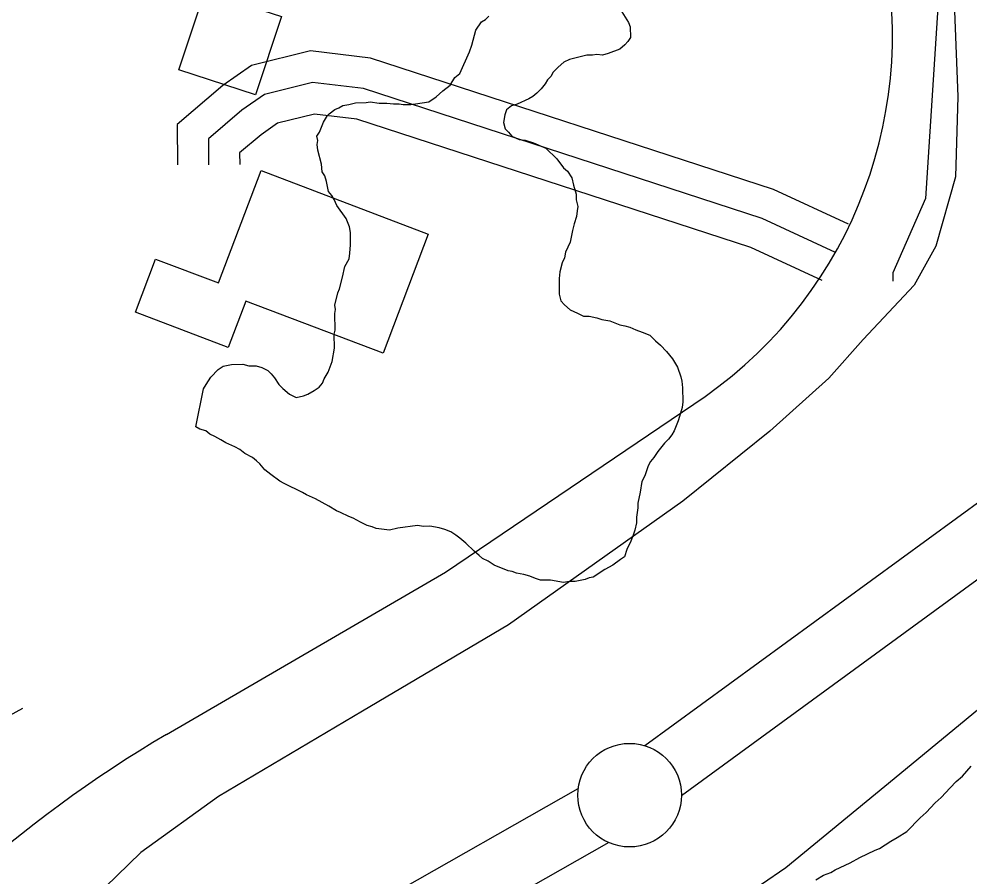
# Model space of a CAD drawing. Extents: x 3279314 to 3317160, y 734079 to 759431.
# Drawn here: x 3295805.4 to 3296264.2, y 747608.3 to 748022.3 of the extents above; entities that cross this region are included whole.
import ezdxf

# ---------------------------------------------------------------- set-up
doc = ezdxf.new("R2010")
doc.units = 0
for name, color, linetype in [('V-BLDG-OTLN', 7, 'Continuous'), ('V-LEVE-TOET', 7, 'Continuous'), ('V-ROAD-CNTR', 7, 'Continuous'), ('V-SITE-VEGE', 7, 'Continuous'), ('V-SURV-LINE', 7, 'Continuous'), ('V-TOPO-SHOR', 7, 'Continuous')]:
    doc.layers.add(name, color=color, linetype=linetype)

msp = doc.modelspace()

# ---------------------------------------------------------------- linework, layer by layer
at = {"layer": 'V-BLDG-OTLN'}
for points in [[(3295919.51, 747985.7), (3295882.53, 747997.84), (3295894.96, 748035.7), (3295931.95, 748023.55)], [(3295981, 747861.08), (3295914.7, 747886.24), (3295906.2, 747863.85), (3295861.49, 747880.82), (3295871.24, 747906.51), (3295901.6, 747894.99), (3295922.16, 747949.18), (3296002.82, 747918.57)]]:
    msp.add_lwpolyline(points, close=True, dxfattribs=at)
at = {"layer": 'V-LEVE-TOET'}
for points in [[(3296184.37, 749071), (3296189.52, 748996.87), (3296190.34, 748963.21), (3296196.52, 748871.35), (3296215.33, 748607.07), (3296229.08, 748425.59), (3296241.3, 748236.63), (3296250.55, 748108.52), (3296256.26, 748038.64), (3296258.34, 747985.03), (3296257.21, 747946.11), (3296247.74, 747912.73), (3296237.29, 747893.84), (3296212.61, 747867.73), (3296196.11, 747848.98), (3296167.6, 747823.43), (3296125.68, 747789.64), (3296041.54, 747729.92), (3295971.1, 747688.32), (3295901.65, 747647.14), (3295864.08, 747620.06), (3295841.17, 747597.8)], [(3296128.33, 747580.61), (3296175.31, 747612.85), (3296227.6, 747655.84), (3296279.69, 747698.82), (3296316.43, 747727.7), (3296350.32, 747757.96), (3296375.24, 747780.85), (3296392.39, 747795.79), (3296411.59, 747808.72), (3296425.14, 747821.39), (3296437.63, 747838.28), (3296443.1, 747852.87), (3296445.3, 747886.16), (3296440.35, 747960.49), (3296430.74, 748068.44), (3296417.54, 748222.5), (3296398.58, 748466.82), (3296381.35, 748701.28)]]:
    msp.add_lwpolyline(points, dxfattribs=at)
at = {"layer": 'V-ROAD-CNTR'}
for points in [[(3296205.54, 747923.34), (3296169.36, 747940.11), (3295974.88, 748003.46), (3295945.94, 748006.93), (3295917.51, 747999.88), (3295903.74, 747990.25), (3295881.73, 747971.46), (3295881.83, 747951.97)], [(3296199.23, 747909.73), (3296163.86, 747926.13), (3295971.63, 747988.74), (3295946.88, 747991.71), (3295923.82, 747985.99), (3295912.93, 747978.38), (3295896.77, 747964.57), (3295896.83, 747952.05)], [(3296199.23, 747909.73), (3296163.86, 747926.13), (3295971.63, 747988.74), (3295946.88, 747991.71), (3295923.82, 747985.99), (3295912.93, 747978.38), (3295896.77, 747964.57), (3295896.83, 747952.05)], [(3296192.92, 747896.12), (3296158.37, 747912.14), (3295968.39, 747974.02), (3295947.83, 747976.49), (3295930.13, 747972.1), (3295922.12, 747966.5), (3295911.8, 747957.69), (3295911.83, 747952.12)], [(3294622.42, 747882.53), (3294617.2, 747854.53), (3294604.86, 747791.34), (3294659.09, 747776.51), (3294807.54, 747758.7), (3295103.39, 747712.97), (3295528.67, 747649.89), (3295573.94, 747658.27), (3295598.08, 747664.43), (3295620.14, 747667.35), (3295649.69, 747668.43), (3295681.93, 747659.28), (3295709.42, 747650.39), (3295742.8, 747654.17), (3295777.82, 747673.64), (3295807.25, 747689.68)], [(3295876.55, 747677.1), (3296011.09, 747755.42), (3296136.43, 747840.23)]]:
    msp.add_lwpolyline(points, dxfattribs=at)
for centre, radius, start, end in [((3296013.41, 748014.53), 213.34, 305.2136, 13.9299), ((3296185.97, 747152.11), 609.39, 120.5143, 143.76513)]:
    msp.add_arc(centre, radius, start, end, dxfattribs=at)
at = {"layer": 'V-SITE-VEGE'}
for points in [[(3296096.18, 748025.76), (3296099.43, 748020.62), (3296100.25, 748018.64)], [(3295890.65, 747825.56), (3295894.4, 747843.93), (3295895.57, 747845.94), (3295897.92, 747849.56), (3295901.46, 747853.19), (3295903.83, 747854.81), (3295907.81, 747855.65), (3295913.39, 747855.72), (3295916.19, 747854.96), (3295919.77, 747855.01), (3295922.57, 747854.24), (3295925.38, 747852.68), (3295926.99, 747851.11), (3295928.61, 747849.14), (3295930.64, 747845.97), (3295932.66, 747844.01), (3295935.88, 747841.26), (3295939.09, 747839.7), (3295942.66, 747840.55), (3295944.65, 747841.37), (3295947.81, 747843), (3295950.19, 747844.63), (3295951.75, 747846.64), (3295952.53, 747848.64), (3295954.48, 747851.85), (3295956.41, 747857.06), (3295957.52, 747863.45), (3295957.44, 747870.22), (3295957.81, 747872.22), (3295957.71, 747880.19), (3295958.09, 747882.18), (3295957.67, 747884.17), (3295959.18, 747890.17), (3295959.96, 747892.17), (3295961.48, 747897.77), (3295962.61, 747902.96), (3295964.56, 747906.57), (3295964.92, 747909.36), (3295965.27, 747913.35), (3295965.2, 747919.33), (3295964.76, 747922.12), (3295963.12, 747926.08), (3295958.66, 747932.4), (3295957.43, 747935.18), (3295956.21, 747937.15), (3295954.59, 747939.12), (3295954.16, 747941.51), (3295953.73, 747943.9), (3295952.9, 747946.68), (3295951.68, 747948.65), (3295951.24, 747952.23), (3295949.56, 747958.99), (3295949.13, 747961.77), (3295949.5, 747963.77), (3295949.08, 747965.76), (3295950.25, 747967.76), (3295952.18, 747972.57), (3295954.13, 747975.78), (3295954.92, 747976.59), (3295957.69, 747978.62), (3295959.67, 747979.44), (3295961.65, 747980.66), (3295964.43, 747981.09), (3295967.61, 747981.93), (3295972.79, 747981.99), (3295974.78, 747982.41), (3295979.17, 747981.67), (3295982.75, 747981.71), (3295985.95, 747981.36), (3295988.73, 747981.39), (3295990.73, 747981.02), (3295994.32, 747981.06), (3295996.7, 747981.49), (3296003.07, 747982.37), (3296006.63, 747984.8), (3296009.78, 747987.63), (3296013.33, 747990.46), (3296015.68, 747994.08), (3296018.04, 747996.1), (3296022.7, 748006.52), (3296023.85, 748009.72), (3296025.75, 748016.92), (3296028.49, 748020.94), (3296030.47, 748022.16), (3296032.05, 748023.77)], [(3296100.25, 748018.64), (3296100.32, 748013.46), (3296099.15, 748011.45), (3296097.57, 748009.84), (3296095.21, 748007.82), (3296089.65, 748005.76), (3296086.87, 748004.93), (3296084.08, 748005.29), (3296082.09, 748004.86), (3296079.3, 748004.83), (3296070.96, 748002.73), (3296068.19, 748001.51), (3296065.43, 747999.08), (3296063.06, 747996.66), (3296061.89, 747994.65), (3296060.32, 747993.04), (3296059.15, 747991.03), (3296057.19, 747988.62), (3296055.22, 747986.6), (3296053.25, 747984.98), (3296051.27, 747983.76), (3296045.72, 747981.3), (3296042.94, 747980.47), (3296040.58, 747978.45), (3296039.81, 747976.05), (3296039.06, 747972.45), (3296039.89, 747969.27), (3296041.51, 747967.7), (3296043.13, 747965.73), (3296046.73, 747964.18), (3296049.53, 747963.82), (3296053.53, 747962.67), (3296059.54, 747959.95), (3296064.78, 747954.84), (3296068.02, 747950.49), (3296070.03, 747948.93), (3296072.07, 747945.76), (3296072.91, 747942.19), (3296074.16, 747937.82), (3296074.19, 747935.03), (3296075.03, 747931.85), (3296074.66, 747929.85), (3296074.29, 747927.06), (3296073.14, 747923.46), (3296072.38, 747920.26), (3296071.26, 747914.67), (3296068.93, 747909.86), (3296068.56, 747907.07), (3296067.4, 747904.66), (3296066.26, 747900.26), (3296065.9, 747897.07), (3296065.99, 747889.5), (3296066.83, 747886.32), (3296068.45, 747884.35), (3296071.26, 747881.99), (3296074.87, 747880.44), (3296077.68, 747878.89), (3296080.47, 747878.92), (3296084.06, 747878.17), (3296086.46, 747877.4), (3296090.46, 747876.65)], [(3296090.46, 747876.65), (3296095.27, 747874.72), (3296097.66, 747874.35), (3296100.06, 747873.58), (3296102.87, 747872.42), (3296106.07, 747871.27), (3296109.67, 747869.72), (3296112.5, 747866.96), (3296114.91, 747865), (3296117.74, 747861.85), (3296120.57, 747858.3), (3296123.01, 747854.34), (3296124.67, 747849.58), (3296125.09, 747847.59), (3296125.53, 747844.41), (3296125.61, 747837.64), (3296125.25, 747834.84), (3296124.49, 747832.05), (3296123.34, 747828.44), (3296121.4, 747823.64), (3296120.23, 747821.63), (3296118.66, 747819.62), (3296116.7, 747817.6), (3296113.56, 747813.58), (3296111.6, 747810.76), (3296110.03, 747808.75), (3296108.86, 747806.75), (3296107.33, 747801.94), (3296105.77, 747799.14), (3296105.04, 747793.95), (3296103.9, 747788.75), (3296103.93, 747786.36), (3296103.19, 747781.97), (3296103.22, 747779.18), (3296102.47, 747775.58), (3296101.71, 747773.18), (3296100.55, 747770.38), (3296098.6, 747766.37), (3296097.45, 747762.77), (3296095.48, 747761.55), (3296091.92, 747758.71), (3296087.96, 747756.67), (3296082.43, 747753.02), (3296080.44, 747752.59), (3296078.46, 747751.77), (3296073.69, 747750.92), (3296070.9, 747750.88), (3296068.12, 747750.45), (3296061.73, 747751.56), (3296056.94, 747751.51), (3296054.54, 747752.27), (3296051.74, 747753.43), (3296048.94, 747754.19), (3296045.34, 747754.95), (3296043.34, 747755.72), (3296041.34, 747756.09), (3296034.54, 747758.8), (3296031.73, 747760.76), (3296028.92, 747761.92), (3296027.31, 747763.49), (3296024.89, 747765.45), (3296020.86, 747769.39), (3296018.04, 747771.74), (3296016.03, 747773.31), (3296013.61, 747774.88), (3296010.81, 747776.04), (3296008.01, 747776.8), (3296003.62, 747777.54), (3296000.43, 747777.5), (3295997.64, 747777.87), (3295988.09, 747776.55), (3295984.12, 747775.71), (3295977.73, 747776.42), (3295975.73, 747777.2), (3295973.33, 747777.96), (3295970.12, 747779.52), (3295966.51, 747781.47), (3295964.51, 747782.24), (3295960.5, 747784.18), (3295958.5, 747784.95), (3295954.88, 747787.3), (3295948.46, 747790.8), (3295944.05, 747792.74), (3295942.04, 747793.91), (3295933.23, 747798.19), (3295931.22, 747799.36), (3295926.8, 747802.49), (3295923.98, 747804.85), (3295921.55, 747807.61), (3295919.94, 747809.18), (3295917.93, 747810.75), (3295914.32, 747812.7), (3295911.9, 747814.66), (3295909.5, 747815.83), (3295905.09, 747817.76), (3295902.68, 747819.33), (3295899.87, 747820.89), (3295897.47, 747822.05), (3295895.45, 747823.62), (3295892.65, 747824.38), (3295890.65, 747825.56)], [(3296189.71, 747606.94), (3296193.55, 747609.1), (3296196.97, 747610.4), (3296199.11, 747611.7), (3296206.37, 747615.16), (3296211.07, 747617.76), (3296218.33, 747621.22), (3296220.47, 747622.09), (3296226.02, 747625.54), (3296229, 747627.27), (3296233.7, 747630.29), (3296240.09, 747636.75), (3296243.08, 747639.33), (3296247.33, 747644.07), (3296250.32, 747646.65), (3296254.58, 747651.38), (3296257.56, 747654.4), (3296260.54, 747656.98), (3296264.8, 747661.71)]]:
    msp.add_lwpolyline(points, dxfattribs=at)
at = {"layer": 'V-SURV-LINE'}
for points in [[(3296107.23, 747671.66), (3296298.7, 747811.45)], [(3296316.4, 747787.23), (3296124.93, 747647.44)], [(3295982.29, 747598.23), (3296075.17, 747650.96)], [(3296089.98, 747624.87), (3295997.09, 747572.14)]]:
    msp.add_lwpolyline(points, dxfattribs=at)
msp.add_circle((3296099.94, 747647.77), 25, dxfattribs=at)
at = {"layer": 'V-TOPO-SHOR'}
msp.add_lwpolyline([(3296180.56, 748928.82), (3296250.43, 748055.41), (3296242.74, 747935.72), (3296226.87, 747899.78), (3296226.87, 747895.79)], dxfattribs=at)

doc.saveas('drawing.dxf')
